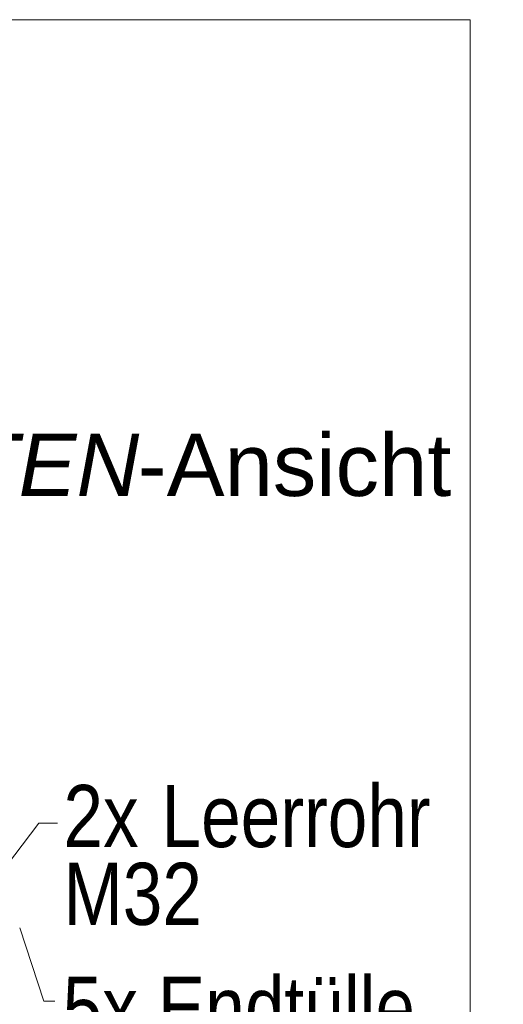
# Model space of a CAD drawing. Extents: x -620 to 3480, y 62 to 1107.
# Tile 282 of 289: x 253 to 264, y 875 to 897. Entities that reach past the tile are written whole.
import ezdxf
from ezdxf.lldxf.tags import DXFTag

# ---------------------------------------------------------------- set-up
doc = ezdxf.new("R2010")
doc.units = 0
doc.layers.get('0').update_dxf_attribs({"lineweight": 35})
doc.layers.add('E_Detail_Beschriftung', color=7, linetype='Continuous', lineweight=13, true_color=0x009900)
doc.layers.add('E_Detail_Linie_Text_Bem', color=7, linetype='Continuous', lineweight=13)
doc.styles.get("Standard").update_dxf_attribs({"font": 'ARIALN.TTF'})
tags = doc.linetypes.add('fein_strichliert-A06G9GVL8I', pattern=[4, 1, -2, 1]).pattern_tags.tags
tags[8:9] = [DXFTag(74, 4), DXFTag(75, 0), DXFTag(340, '0'), DXFTag(46, 0.0), DXFTag(50, 0.0), DXFTag(44, 0.0), DXFTag(45, 0.0)]
tags[6:7] = [DXFTag(74, 4), DXFTag(75, 0), DXFTag(340, '0'), DXFTag(46, 0.0), DXFTag(50, 0.0), DXFTag(44, 0.0), DXFTag(45, 0.0)]
tags[4:5] = [DXFTag(74, 4), DXFTag(75, 0), DXFTag(340, '0'), DXFTag(46, 0.0), DXFTag(50, 0.0), DXFTag(44, 0.0), DXFTag(45, 0.0)]

# ---------------------------------------------------------------- blocks, each defined once
blk = doc.blocks.new('Referenz-A06G9GVT8I')
at = {"layer": 'E_Detail_Linie_Text_Bem', "linetype": 'fein_strichliert-A06G9GVL8I', "ltscale": 0.65}
for p, q in [((262.851, 897.394), (200.081, 897.394)), ((262.851, 836.077), (262.851, 897.394))]:
    blk.add_line(p, q, dxfattribs=at)
at = {"layer": 'E_Detail_Linie_Text_Bem', "color": 0, "linetype": 'Continuous', "ltscale": 0.13}
for p, q in [((251.466, 877.086), (253.136, 879.294)), ((253.136, 879.294), (253.562, 879.294)), ((253.249, 875.288), (252.712, 876.935)), ((253.5, 875.288), (253.249, 875.288))]:
    blk.add_line(p, q, dxfattribs=at)
at = {"layer": 'E_Detail_Beschriftung', "linetype": 'Continuous', "lineweight": -2, "ltscale": 0.25, "char_height": 1.4, "attachment_point": 1}
for s, insert in [('{\\fArial|b0|i1;SEITEN}', (248.336, 888.065)), ('{\\fArial;-Ansicht}', (255.366, 888.065))]:
    blk.add_mtext(s, dxfattribs=dict(at, insert=insert))
at = {"layer": 'E_Detail_Beschriftung', "linetype": 'Continuous', "ltscale": 0.13, "char_height": 1.4, "attachment_point": 1}
for s, insert in [('{\\fArial Narrow;2x}', (253.693, 880.155)), ('{\\fArial Narrow;Leerrohr}', (255.902, 880.155)), ('{\\fArial Narrow;M32}', (253.693, 878.402)), ('{\\fArial Narrow;5x Endtülle}', (253.677, 875.838))]:
    blk.add_mtext(s, dxfattribs=dict(at, insert=insert))

msp = doc.modelspace()

# ---------------------------------------------------------------- block references
at = {"color": 8, "lineweight": 25, "ltscale": 0.25, "true_color": 0x808080}
msp.add_blockref('Referenz-A06G9GVT8I', (0, 0), dxfattribs=at)

doc.saveas('drawing.dxf')
